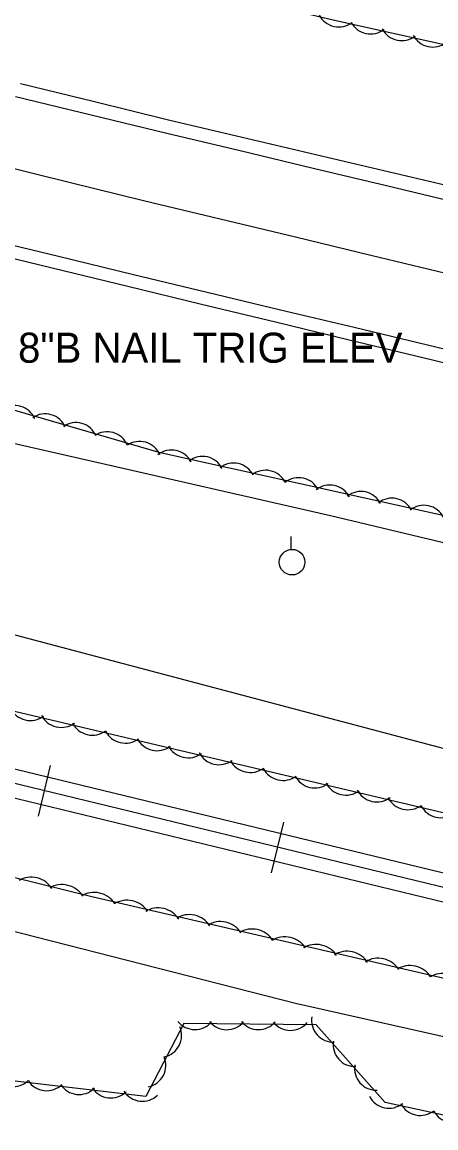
# Model space of a CAD drawing. Extents: x 1441650 to 1491889, y 345904 to 358319.
# Drawn here: x 1451784.4 to 1451853.3, y 352945.7 to 353129.9 of the extents above; entities that cross this region are included whole.
import ezdxf

# ---------------------------------------------------------------- set-up
doc = ezdxf.new("R2010")
doc.units = 0
for name, color, linetype in [('S_EDGE_PAVEMENT', 7, 'Continuous'), ('S_PAVEMENT_CROWN', 7, 'Continuous'), ('S_PRIMARY_CTL_ANNOT', 7, 'Continuous'), ('S_RAILROAD', 7, 'Continuous'), ('S_SHOULDER', 7, 'Continuous'), ('S_STREAM', 7, 'Continuous'), ('S_TREE', 7, 'Continuous'), ('S_UTILITY_POLE', 7, 'Continuous')]:
    doc.layers.add(name, color=color, linetype=linetype)

msp = doc.modelspace()

# ---------------------------------------------------------------- linework, layer by layer
at = {"layer": 'S_EDGE_PAVEMENT'}
for points in [[(1451783.27, 353117.48), (1451795.88, 353114.44), (1451808.49, 353111.4), (1451820.7, 353108.49), (1451832.9, 353105.58), (1451845.11, 353102.67), (1451857.31, 353099.75), (1451869.83, 353096.73), (1451882.35, 353093.7), (1451894.87, 353090.67), (1451907.38, 353087.64), (1451920.35, 353084.53), (1451933.31, 353081.42), (1451946.28, 353078.32), (1451959.25, 353075.21), (1451982.98, 353069.48), (1452006.71, 353063.75), (1452019.76, 353060.6), (1452032.81, 353057.44), (1452045.86, 353054.28), (1452058.91, 353051.13), (1452072, 353047.96), (1452085.09, 353044.79), (1452098.18, 353041.61)], [(1451777.98, 353093.92), (1451790.47, 353090.88), (1451802.97, 353087.85), (1451815.21, 353084.91), (1451827.46, 353081.98), (1451839.71, 353079.05), (1451851.96, 353076.11), (1451864.17, 353073.17), (1451876.38, 353070.23), (1451888.6, 353067.29), (1451900.81, 353064.35), (1451913.59, 353061.27), (1451926.38, 353058.2), (1451939.16, 353055.12), (1451951.95, 353052.04), (1451975.89, 353046.27), (1451999.84, 353040.51), (1452013.23, 353037.27), (1452026.61, 353034.04), (1452040, 353030.81), (1452053.39, 353027.58), (1452066.24, 353024.5), (1452079.1, 353021.43), (1452091.95, 353018.36)]]:
    msp.add_lwpolyline(points, dxfattribs=at)
at = {"layer": 'S_PAVEMENT_CROWN'}
msp.add_lwpolyline([(1451780.05, 353106.21), (1451792.45, 353103.16), (1451804.86, 353100.12), (1451817.4, 353097.11), (1451829.94, 353094.1), (1451842.48, 353091.09), (1451855.02, 353088.08), (1451867.4, 353085.07), (1451879.77, 353082.07), (1451892.14, 353079.07), (1451904.51, 353076.07), (1451917.08, 353073.04), (1451929.66, 353070.01), (1451942.23, 353066.98), (1451954.8, 353063.95), (1451967.03, 353061), (1451979.27, 353058.05), (1451991.5, 353055.1)], dxfattribs=at)
at = {"layer": 'S_RAILROAD'}
for p, q in [((1451787.1, 352997.64), (1451789.14, 353006.07)), ((1451788.67, 353004.13), (1451788.64, 353004.02)), ((1451787.56, 352999.55), (1451787.57, 352999.58)), ((1451825.97, 352988.22), (1451828.02, 352996.65)), ((1451827.54, 352994.71), (1451827.52, 352994.61)), ((1451826.44, 352990.13), (1451826.44, 352990.16))]:
    msp.add_line(p, q, dxfattribs=at)
for points in [[(1452391.27, 352858.13), (1451315.37, 353118.79)], [(1452390.72, 352855.86), (1451314.82, 353116.52)], [(1452390.16, 352853.56), (1451314.26, 353114.21)], [(1451788.14, 353001.85), (1451788.12, 353001.85)], [(1451827.02, 352992.43), (1451826.99, 352992.44)]]:
    msp.add_lwpolyline(points, dxfattribs=at)
at = {"layer": 'S_SHOULDER'}
for points in [[(1451784.12, 353119.66), (1451796.45, 353116.64), (1451808.79, 353113.61), (1451821.06, 353110.72), (1451833.33, 353107.84), (1451845.59, 353104.95), (1451857.86, 353102.06), (1451870.4, 353099), (1451882.94, 353095.94), (1451895.48, 353092.87), (1451908.01, 353089.81), (1451920.95, 353086.67), (1451933.88, 353083.53), (1451946.81, 353080.4), (1451959.74, 353077.26), (1451983.41, 353071.6), (1452007.08, 353065.94), (1452020.17, 353062.81), (1452033.26, 353059.68), (1452046.34, 353056.55), (1452059.43, 353053.42), (1452072.45, 353050.18), (1452085.47, 353046.94), (1452098.49, 353043.7)], [(1451776.78, 353092.03), (1451789.4, 353088.96), (1451802.02, 353085.89), (1451814.3, 353082.92), (1451826.59, 353079.95), (1451838.88, 353076.98), (1451851.16, 353074.01), (1451863.47, 353071.03), (1451875.77, 353068.05), (1451888.08, 353065.07), (1451900.38, 353062.09), (1451913.16, 353058.99), (1451925.93, 353055.89), (1451938.71, 353052.79), (1451951.48, 353049.7), (1451975.44, 353043.94), (1451999.4, 353038.19), (1452012.81, 353034.93), (1452026.22, 353031.67), (1452039.63, 353028.41), (1452053.04, 353025.15), (1452065.84, 353022.05), (1452078.65, 353018.96), (1452091.46, 353015.87)]]:
    msp.add_lwpolyline(points, dxfattribs=at)
at = {"layer": 'S_STREAM'}
for points in [[(1452109.57, 352946.22), (1452091.57, 352950.96), (1451986.3, 352975.72), (1451906.35, 352995.19), (1451767.48, 353031.94), (1451736.48, 353040.82), (1451750.21, 353055.92), (1451749.26, 353065.31), (1451760.74, 353064.8), (1451835.77, 353047.72), (1451901.35, 353032.04), (1451989.35, 353011.18), (1452041.05, 352997.24), (1452069.23, 352991.2), (1452108.22, 352979.84), (1452119.37, 352976.87)], [(1451761.2, 352984.03), (1451829.92, 352966.49), (1451908.23, 352948.92), (1451988.74, 352929.34), (1452105.17, 352903.77), (1452208.98, 352879), (1452288.64, 352859.53), (1452296.9, 352854.48), (1452309.22, 352851.75), (1452341.4, 352846.85)]]:
    msp.add_lwpolyline(points, dxfattribs=at)
at = {"layer": 'S_TREE'}
for points in [[(1452429.49, 352965.49), (1452437.88, 352969.07), (1452439.81, 352977.76), (1452437.34, 352984.74), (1452427.24, 352990.22), (1452405.5, 352995.03), (1452379.5, 353000.79), (1452338.14, 353009.4), (1452310.5, 353013.5), (1452296.75, 353015.27), (1452257.56, 353023.53), (1452218.85, 353038.77), (1452176.21, 353048.21), (1452120.8, 353061.85), (1452077.66, 353072.61), (1452041.75, 353083.37), (1451951.96, 353104.58), (1451836.47, 353130.15), (1451825.19, 353132.83)], [(1452399.14, 352860.23), (1452392.79, 352867.03), (1452382.12, 352869.59), (1452327.3, 352883.47), (1452173.6, 352920.35), (1452113.09, 352935.02), (1451909.03, 352985.34), (1451768.73, 353018.48), (1451597.59, 353062.21), (1451520.63, 353079.57), (1451497.6, 353087.01), (1451451.58, 353107.05), (1451431.16, 353111.57), (1451407.97, 353109.12), (1451350.29, 353121.94)], [(1451327.8, 353097.43), (1451402.02, 353075.91), (1451483.15, 353063.22), (1451576.93, 353036.02), (1451646.54, 353020.05), (1451689.99, 353010.43), (1451796.02, 352984.25), (1451899.97, 352960.18), (1451949.9, 352948.34), (1452006.53, 352935.3), (1452073.14, 352918.73), (1452124.03, 352905.6), (1452167.72, 352893.63), (1452197.97, 352887.99), (1452238.01, 352878.56), (1452281.14, 352868.99), (1452322.62, 352858.1), (1452348, 352852.48), (1452371.02, 352846.3), (1452385.26, 352842.85), (1452392.41, 352843.39), (1452396.82, 352844.8), (1452398.6, 352846.57)], [(1451756.76, 353072.92), (1451807.16, 353058.25), (1451866.54, 353045.1), (1451936.11, 353029.7), (1451977.89, 353020.21), (1452015.38, 353010.02), (1452054.5, 353001.3), (1452108.24, 352989.27)], [(1452091.94, 352900.54), (1452069.93, 352896.14), (1452043.61, 352882.16), (1452020.94, 352887.17), (1451990.24, 352893.97), (1451963.33, 352905.38), (1451917.06, 352921.58), (1451910.69, 352934.41), (1451896.97, 352945.96), (1451875.2, 352950.78), (1451858.99, 352946.93), (1451844.89, 352949.99), (1451833.41, 352962.9), (1451811.35, 352963.14), (1451805.02, 352950.99), (1451762.83, 352955.93)]]:
    msp.add_lwpolyline(points, dxfattribs=at)
for centre, major_axis, ratio, start_param, end_param in [((1451837.12, 353132.62), (3.53, -0.9), 0.969335, 3.8583, 5.6315), ((1451842.43, 353131.44), (3.53, -0.9), 0.969335, 3.8583, 5.6315), ((1451847.62, 353130.33), (3.53, -0.9), 0.969335, 3.8583, 5.6315), ((1451852.79, 353129.25), (3.53, -0.9), 0.969335, 3.8583, 5.6315), ((1451783.14, 353062.4), (-3.54, 0.88), 0.997455, 3.785801, 5.559002), ((1451788.23, 353061), (-3.54, 0.88), 0.997455, 3.785801, 5.559002), ((1451793.34, 353059.55), (-3.54, 0.88), 0.997455, 3.785801, 5.559002), ((1451798.56, 353058.02), (-3.54, 0.88), 0.997455, 3.785801, 5.559002), ((1451803.97, 353056.41), (-3.54, 0.88), 0.997455, 3.785801, 5.559002), ((1451809.29, 353054.98), (-3.56, 0.79), 0.997457, 3.825789, 5.598989), ((1451814.47, 353053.91), (-3.56, 0.79), 0.997457, 3.825789, 5.598989), ((1451819.65, 353052.8), (-3.56, 0.79), 0.997457, 3.825789, 5.598989), ((1451824.96, 353051.62), (-3.56, 0.79), 0.997457, 3.825789, 5.598989), ((1451830.47, 353050.37), (-3.56, 0.79), 0.997457, 3.825789, 5.598989), ((1451835.66, 353049.15), (-3.56, 0.79), 0.997457, 3.825789, 5.598989), ((1451840.84, 353048.08), (-3.56, 0.79), 0.997457, 3.825789, 5.598989), ((1451846.02, 353046.96), (-3.56, 0.79), 0.997457, 3.825789, 5.598989), ((1451851.33, 353045.79), (-3.56, 0.79), 0.997457, 3.825789, 5.598989), ((1451785.73, 353017.13), (3.51, -0.98), 0.97372, 3.86825, 5.64145), ((1451790.89, 353015.98), (3.51, -0.98), 0.97372, 3.86825, 5.64145), ((1451796.06, 353014.69), (3.51, -0.98), 0.97372, 3.86825, 5.64145), ((1451801.55, 353013.36), (3.51, -0.98), 0.97372, 3.86825, 5.64145), ((1451806.85, 353012.1), (3.51, -0.98), 0.97372, 3.86825, 5.64145), ((1451812.02, 353010.92), (3.51, -0.98), 0.97372, 3.86825, 5.64145), ((1451817.17, 353009.77), (3.51, -0.98), 0.97372, 3.86825, 5.64145), ((1451822.35, 353008.48), (3.51, -0.98), 0.97372, 3.86825, 5.64145), ((1451827.84, 353007.15), (3.51, -0.98), 0.97372, 3.86825, 5.64145), ((1451833.13, 353005.9), (3.51, -0.98), 0.97372, 3.86825, 5.64145), ((1451838.3, 353004.71), (3.51, -0.98), 0.97372, 3.86825, 5.64145), ((1451843.46, 353003.57), (3.51, -0.98), 0.97372, 3.86825, 5.64145), ((1451848.63, 353002.27), (3.51, -0.98), 0.97372, 3.86825, 5.64145), ((1451854.12, 353000.94), (3.51, -0.98), 0.97372, 3.86825, 5.64145), ((1451786.16, 352984.34), (-3.52, 0.93), 0.854299, 3.844514, 5.617715), ((1451791.31, 352983.1), (-3.52, 0.93), 0.854299, 3.844514, 5.617715), ((1451796.64, 352981.8), (-3.53, 0.9), 0.854277, 3.852479, 5.62568), ((1451802.13, 352980.5), (-3.53, 0.9), 0.854277, 3.852479, 5.62568), ((1451807.31, 352979.23), (-3.53, 0.9), 0.854277, 3.852479, 5.62568), ((1451812.47, 352978.1), (-3.53, 0.9), 0.854277, 3.852479, 5.62568), ((1451817.65, 352976.94), (-3.53, 0.9), 0.854277, 3.852479, 5.62568), ((1451822.95, 352975.71), (-3.53, 0.9), 0.854277, 3.852479, 5.62568), ((1451828.44, 352974.41), (-3.53, 0.9), 0.854277, 3.852479, 5.62568), ((1451833.62, 352973.14), (-3.53, 0.9), 0.854277, 3.852479, 5.62568), ((1451838.78, 352972.01), (-3.53, 0.9), 0.854277, 3.852479, 5.62568), ((1451843.96, 352970.85), (-3.53, 0.9), 0.854277, 3.852479, 5.62568), ((1451849.26, 352969.62), (-3.53, 0.9), 0.854277, 3.852479, 5.62568), ((1451854.75, 352968.32), (-3.53, 0.9), 0.854277, 3.852479, 5.62568), ((1451807.34, 352961.13), (0.01, 3.64), 0.99998, 3.3481, 5.1213), ((1451813.18, 352965.75), (3.64, -0.04), 0.999878, 3.825789, 5.598989), ((1451818.49, 352965.72), (3.64, -0.04), 0.999878, 3.825789, 5.598989), ((1451823.77, 352965.74), (3.64, -0.04), 0.999878, 3.825789, 5.598989), ((1451829.1, 352965.61), (3.64, -0.04), 0.999878, 3.825789, 5.598989), ((1451836.25, 352963.67), (2.42, -2.72), 0.999931, 3.825789, 5.598989), ((1451839.86, 352959.6), (2.42, -2.72), 0.999931, 3.825789, 5.598989), ((1451804.7, 352956.14), (0.01, 3.64), 0.99998, 3.3481, 5.1213), ((1451843.41, 352955.66), (2.42, -2.72), 0.999931, 3.825789, 5.598989), ((1451782.89, 352956.26), (3.62, -0.42), 0.999877, 3.825789, 5.598989), ((1451788.49, 352955.57), (3.62, -0.42), 0.999877, 3.825789, 5.598989), ((1451793.89, 352954.94), (3.62, -0.42), 0.999877, 3.825789, 5.598989), ((1451799.17, 352954.36), (3.62, -0.42), 0.999877, 3.825789, 5.598989), ((1451804.42, 352953.82), (3.62, -0.42), 0.999877, 3.825789, 5.598989), ((1451845.53, 352952.65), (3.56, -0.77), 0.999878, 3.825789, 5.598989), ((1451850.73, 352951.45), (3.56, -0.77), 0.999878, 3.825789, 5.598989), ((1451856.24, 352950.22), (3.56, -0.77), 0.999878, 3.825789, 5.598989)]:
    msp.add_ellipse(centre, major_axis=major_axis, ratio=ratio, start_param=start_param, end_param=end_param, dxfattribs=at)
at = {"layer": 'S_UTILITY_POLE'}
msp.add_line((1451829.25, 353042.08), (1451829.25, 353044.19), dxfattribs=at)
msp.add_circle((1451829.38, 353039.94), 2.13, dxfattribs=at)

# ---------------------------------------------------------------- texts
at = {"layer": 'S_PRIMARY_CTL_ANNOT'}
msp.add_text('PD:SET 8"B NAIL TRIG ELEV', height=5, dxfattribs=at).set_placement((1451757.71, 353073.16))

doc.saveas('drawing.dxf')
